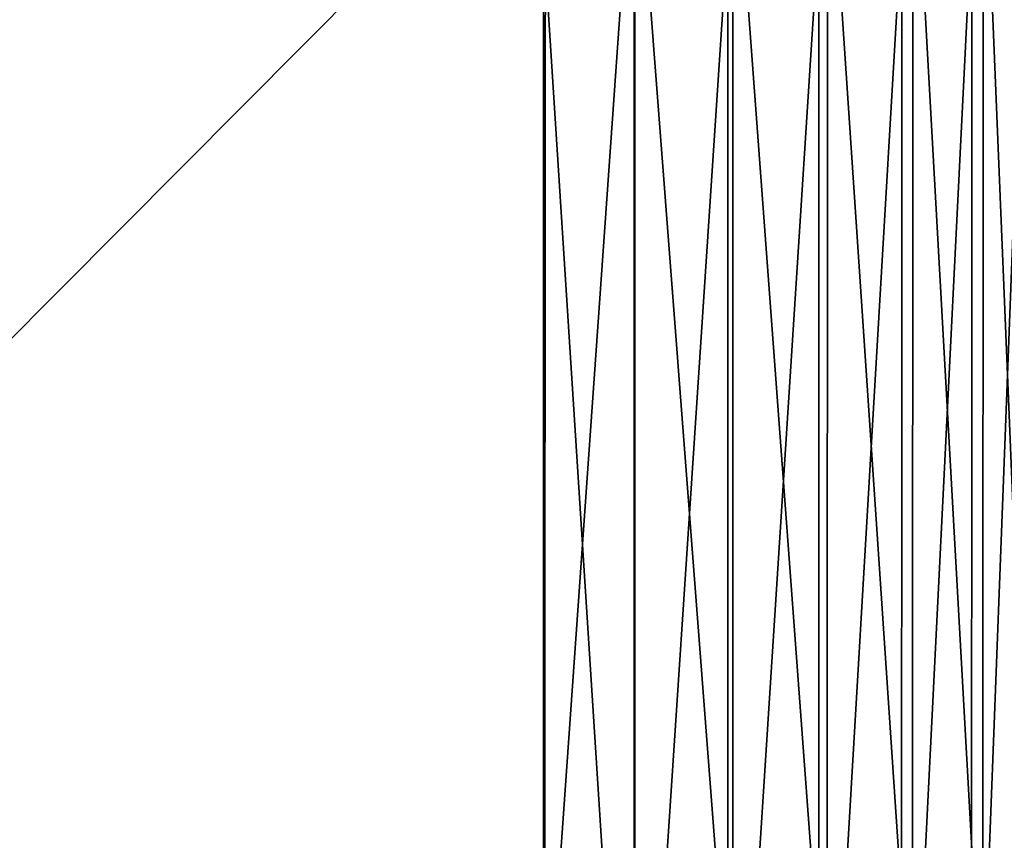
# Model space of a CAD drawing. Header units: metres. Extents: x -150 to 146, y -127 to 82.
# Tile 284 of 382: x 143 to 144.28, y -3.04 to -1.97. Entities that reach past the tile are written whole.
import ezdxf

# ---------------------------------------------------------------- set-up
doc = ezdxf.new("R2010")
doc.units = ezdxf.units.M
doc.layers.add('solid_ELLA_AP_WANNE_SW0001', color=7, linetype='CONTINUOUS')

msp = doc.modelspace()

# ---------------------------------------------------------------- linework, layer by layer
at = {"layer": 'solid_ELLA_AP_WANNE_SW0001'}
for points in [[(144.25502, -1.662092, -79.133301), (144.322968, -1.652066, -79.013931), (144.322037, -3.291622, -78.803589)], [(144.051514, -1.678022, -79.324249), (144.162918, -1.670934, -79.239006), (144.162552, -3.329494, -79.026649)], [(144.162552, -3.329494, -79.026649), (144.162918, -1.670934, -79.239006), (144.254379, -3.311716, -78.921844)], [(144.162918, -1.670934, -79.239006), (144.25502, -1.662092, -79.133301), (144.254379, -3.311716, -78.921844)], [(144.254379, -3.311716, -78.921844), (144.25502, -1.662092, -79.133301), (144.322037, -3.291622, -78.803589)], [(143.683151, -1.685641, -79.428787), (142.018295, -3.35944, -79.215782), (142.016846, -1.685198, -79.428825)], [(143.799988, -1.685748, -79.4189), (143.927887, -1.682993, -79.384644), (143.927872, -3.353934, -79.17131)], [(143.927872, -3.353934, -79.17131), (143.927887, -1.682993, -79.384644), (144.051346, -3.343812, -79.111259)], [(143.927887, -1.682993, -79.384644), (144.051514, -1.678022, -79.324249), (144.051346, -3.343812, -79.111259)], [(144.051346, -3.343812, -79.111259), (144.051514, -1.678022, -79.324249), (144.162552, -3.329494, -79.026649)], [(143.683151, -1.685641, -79.428787), (143.681717, -3.360314, -79.215637), (142.018295, -3.35944, -79.215782)], [(143.799988, -1.685748, -79.4189), (143.681717, -3.360314, -79.215637), (143.683151, -1.685641, -79.428787)], [(143.800049, -3.359646, -79.205521), (143.681717, -3.360314, -79.215637), (143.799988, -1.685748, -79.4189)], [(143.800049, -3.359646, -79.205521), (143.799988, -1.685748, -79.4189), (143.927872, -3.353934, -79.17131)], [(144.148331, -3.682506, 22.522451), (144.239548, -3.6666, 22.424685), (144.240158, -1.83961, 22.64926)], [(144.148682, -1.847515, 22.747768), (144.148331, -3.682506, 22.522451), (144.240158, -1.83961, 22.64926)], [(144.239548, -3.6666, 22.424685), (144.309189, -3.648458, 22.313354), (144.310059, -1.830567, 22.536997)], [(144.240158, -1.83961, 22.64926), (144.239548, -3.6666, 22.424685), (144.310059, -1.830567, 22.536997)], [(144.040146, -3.695254, 22.600992), (144.148331, -3.682506, 22.522451), (144.148682, -1.847515, 22.747768)], [(144.040314, -1.853822, 22.826818), (144.040146, -3.695254, 22.600992), (144.148682, -1.847515, 22.747768)], [(143.680542, -3.711515, 22.698561), (143.680542, -1.861683, 22.924532), (129.853088, -1.936225, 22.918356)], [(143.79895, -1.860728, 22.914917), (143.680542, -1.861683, 22.924532), (143.799011, -3.709408, 22.688824)], [(143.799011, -3.709408, 22.688824), (143.680542, -1.861683, 22.924532), (143.680542, -3.711515, 22.698561)], [(143.79895, -1.860728, 22.914917), (143.799011, -3.709408, 22.688824), (143.921402, -1.858249, 22.882843)], [(143.799011, -3.709408, 22.688824), (143.921387, -3.704271, 22.656761), (143.921402, -1.858249, 22.882843)], [(143.921387, -3.704271, 22.656761), (144.040146, -3.695254, 22.600992), (144.040314, -1.853822, 22.826818)], [(143.921402, -1.858249, 22.882843), (143.921387, -3.704271, 22.656761), (144.040314, -1.853822, 22.826818)], [(143.680542, -3.711515, 22.698561), (129.853088, -1.936225, 22.918356), (129.853088, -3.858704, 22.674004)]]:
    msp.add_3dface(points, dxfattribs=at)

doc.saveas('drawing.dxf')
